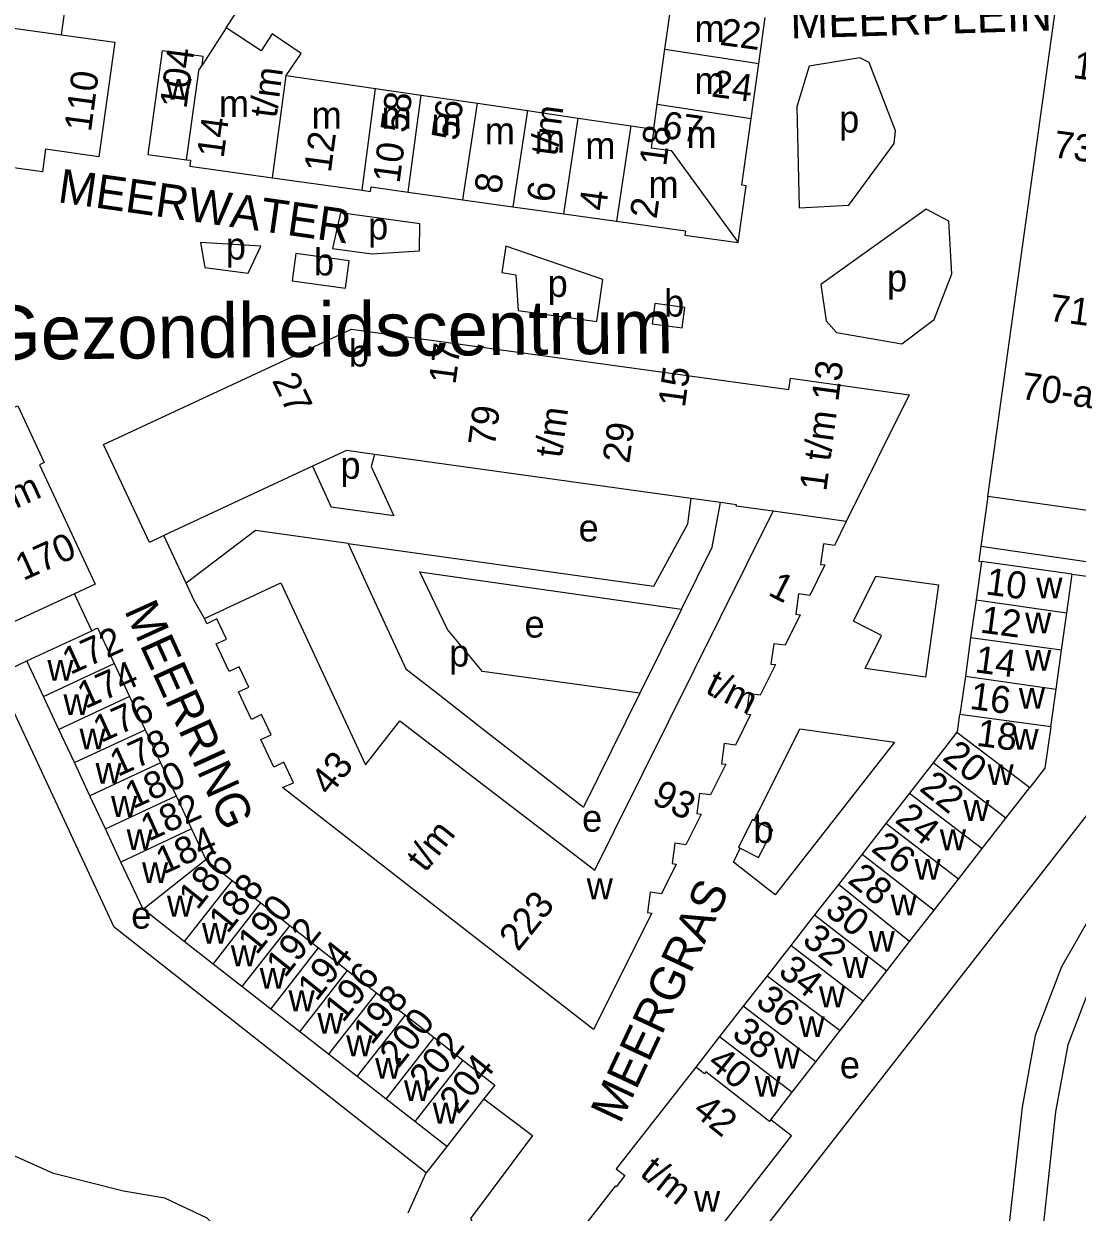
# Model space of a CAD drawing. Extents: x 155696 to 157795, y 382328 to 384028.
# Drawn here: x 156412.1 to 156567.7, y 383530.8 to 383706.4 of the extents above; entities that cross this region are included whole.
import ezdxf

# ---------------------------------------------------------------- set-up
doc = ezdxf.new("R2010")
doc.units = 0
for name, color, linetype in [('BLT_Basislijn', 7, 'Continuous'), ('BLT_Bebouwing', 7, 'Continuous'), ('BLT_Bebouwing_beschrifting', 7, 'Continuous'), ('BLT_Centroide', 7, 'Continuous'), ('BLT_Huisnummer', 7, 'Continuous'), ('BLT_Huisnummer_ tussenligend', 7, 'Continuous'), ('BLT_Huisnummer_reeks', 7, 'Continuous'), ('BLT_Onderverdeling_panden', 7, 'Continuous'), ('BLT_Straatnaam', 7, 'Continuous')]:
    doc.layers.add(name, color=color, linetype=linetype)

msp = doc.modelspace()

# ---------------------------------------------------------------- linework, layer by layer
at = {"layer": 'BLT_Basislijn'}
for p, q in [((156442.02, 383705.76), (156446.31, 383712.34)), ((156454.75, 383641), (156457.52, 383634.99)), ((156554.46, 383636.53), (156553.45, 383629.14)), ((156466.78, 383633.69), (156457.52, 383634.99)), ((156436.11, 383623.76), (156432.83, 383630.77)), ((156460.01, 383629.59), (156462.29, 383624.64)), ((156462.29, 383624.64), (156463.34, 383622.36)), ((156422.16, 383616.72), (156419.62, 383622.17)), ((156463.34, 383622.36), (156465.44, 383617.79)), ((156509.22, 383619.91), (156503.07, 383607.48)), ((156503.07, 383607.48), (156494.75, 383590.67)), ((156473.56, 383607.18), (156479.76, 383602.35)), ((156479.76, 383602.35), (156494.75, 383590.67)), ((156474.6, 383540.56), (156471.55, 383536.67)), ((156468.87, 383530.76), (156471.55, 383536.67))]:
    msp.add_line(p, q, dxfattribs=at)
for points in [[(156417.71, 383704.73), (156418.2, 383708.26), (156425.34, 383719.67)], [(156445.28, 383669.53), (156447.15, 383673.52), (156438.22, 383674.05), (156438.86, 383670.35)], [(156496.72, 383662.41), (156497.62, 383668.59), (156483.29, 383673.54), (156482.71, 383669.61), (156484.76, 383669.26), (156485.13, 383664.03)], [(156438.86, 383670.35), (156445.28, 383669.53)], [(156485.13, 383664.03), (156496.72, 383662.41)], [(156463.93, 383642.77), (156463.43, 383640.97), (156466.78, 383633.69)], [(156460.01, 383629.59), (156505.17, 383623.28), (156510.19, 383632.53), (156510.67, 383636.26)], [(156509.22, 383619.91), (156513.75, 383629.06), (156515.02, 383635.65)], [(156460.01, 383629.59), (156446.33, 383631.5), (156436.11, 383623.76)], [(156553.45, 383629.14), (156553.16, 383627.01), (156553.51, 383626.96)], [(156576.78, 383625.25), (156574.89, 383626.01), (156572.05, 383626.46), (156553.45, 383629.14)], [(156470.61, 383625.41), (156509.22, 383619.91)], [(156503.07, 383607.48), (156479.84, 383610.7), (156474.7, 383616.88), (156470.61, 383625.41)], [(156566.91, 383625.09), (156575.95, 383623.85), (156571.61, 383592.75), (156509.26, 383512.77), (156505.13, 383515.99)], [(156438.81, 383618.51), (156437.31, 383621.19), (156436.11, 383623.76)], [(156465.44, 383617.79), (156468.53, 383611.11), (156473.56, 383607.18)], [(156442.77, 383514.77), (156444.31, 383520.66), (156442.8, 383526.27), (156439.19, 383529.96), (156432.96, 383532.91), (156426.86, 383533.93), (156416.5, 383536.57), (156405.5, 383541.48), (156394.21, 383548.48), (156383.08, 383559.38), (156375.59, 383566.72), (156370.03, 383572.17), (156362.36, 383576.82), (156353.02, 383584.27), (156347.07, 383590.57), (156343.95, 383594.16), (156344.01, 383594.88), (156338.17, 383609.36), (156336.48, 383611.21)], [(156471.55, 383536.67), (156425.5, 383572.94), (156408.1, 383610.17), (156412.6, 383612.26)], [(156595.46, 383604.05), (156595.3, 383602.17), (156594.58, 383600.53), (156579.88, 383587.76), (156571.88, 383578.49), (156565.33, 383567.08), (156561.47, 383556.93), (156559.51, 383546.35), (156557.53, 383528.27)], [(156612.18, 383605.66), (156597.57, 383596.5), (156583.44, 383584.22), (156575.98, 383575.58), (156569.86, 383564.93), (156566.3, 383555.57), (156564.46, 383545.64), (156562.57, 383528.33)], [(156519.98, 383588.7), (156526.7, 383602.22), (156540.67, 383600.27), (156523.08, 383577.7), (156516.91, 383582.53), (156517.92, 383584.59)], [(156480.08, 383547.56), (156487.22, 383542.17), (156478.08, 383529.92), (156478.68, 383528.86)]]:
    msp.add_lwpolyline(points, dxfattribs=at)
for points in [[(156528.09, 383700.12), (156526.28, 383694.08), (156526.63, 383679.18), (156533.93, 383679.58), (156540.63, 383688.67), (156540.85, 383690.55), (156536.97, 383700.66), (156535.55, 383701.33)], [(156458.91, 383678.46), (156457.72, 383673.19), (156463.53, 383672.37), (156470.58, 383672.84), (156470.62, 383676.81)], [(156545.36, 383678.98), (156529.81, 383667.87), (156530.59, 383662.5), (156532.1, 383660.76), (156541.78, 383659.08), (156546.55, 383662.7), (156549.16, 383669.43), (156548.72, 383677.21)], [(156537.93, 383624.77), (156547.16, 383623.5), (156545.26, 383609.87), (156536.35, 383611.12), (156538.78, 383616), (156534.62, 383618.12)]]:
    msp.add_lwpolyline(points, close=True, dxfattribs=at)
at = {"layer": 'BLT_Bebouwing'}
for p, q in [((156506.8, 383702.61), (156507.74, 383709.39)), ((156442.02, 383705.76), (156438.46, 383700.24)), ((156520.64, 383700.52), (156521.59, 383707.29)), ((156505.67, 383694.49), (156506.8, 383702.61)), ((156519.51, 383692.39), (156520.64, 383700.52)), ((156450.89, 383698.74), (156464.08, 383696.81)), ((156464.08, 383696.81), (156470.79, 383695.83)), ((156470.79, 383695.83), (156479.1, 383694.62)), ((156479.1, 383694.62), (156486.48, 383693.54)), ((156486.48, 383693.54), (156494, 383692.44)), ((156505.16, 383690.81), (156505.67, 383694.49)), ((156494, 383692.44), (156501.77, 383691.31)), ((156518.14, 383682.53), (156519.51, 383692.39)), ((156501.77, 383691.31), (156505.16, 383690.81)), ((156542.86, 383651.58), (156533.56, 383632.86)), ((156510.67, 383636.26), (156463.93, 383642.77)), ((156454.75, 383641), (156432.83, 383630.77)), ((156515.02, 383635.65), (156510.67, 383636.26)), ((156581.12, 383632.79), (156554.46, 383636.53)), ((156503.42, 383595.42), (156522.78, 383634.36)), ((156432.83, 383630.77), (156430.69, 383629.77)), ((156553.51, 383626.96), (156552.72, 383621.3)), ((156566.91, 383625.09), (156553.51, 383626.96)), ((156566.11, 383619.36), (156566.91, 383625.09)), ((156422.67, 383623.59), (156419.62, 383622.17)), ((156419.62, 383622.17), (156409.74, 383617.57)), ((156552.72, 383621.3), (156551.93, 383615.66)), ((156565.34, 383613.86), (156566.11, 383619.36)), ((156412.6, 383612.26), (156422.16, 383616.72)), ((156551.93, 383615.66), (156551.15, 383610.01)), ((156564.53, 383608.1), (156565.34, 383613.86)), ((156415.05, 383607.01), (156412.6, 383612.26)), ((156425.48, 383611.87), (156427.76, 383606.99)), ((156551.15, 383610.01), (156550.35, 383604.36)), ((156563.75, 383602.53), (156564.53, 383608.1)), ((156417.33, 383602.13), (156415.05, 383607.01)), ((156427.76, 383606.99), (156430.06, 383602.08)), ((156419.61, 383597.25), (156417.33, 383602.13)), ((156430.06, 383602.08), (156432.34, 383597.2)), ((156549.91, 383601.73), (156546.4, 383597.22)), ((156421.91, 383592.32), (156419.61, 383597.25)), ((156432.34, 383597.2), (156434.62, 383592.31)), ((156546.4, 383597.22), (156542.9, 383592.73)), ((156499.3, 383587.13), (156503.42, 383595.42)), ((156557.13, 383589.02), (156560.67, 383593.55)), ((156424.19, 383587.46), (156421.91, 383592.32)), ((156434.62, 383592.31), (156436.89, 383587.45)), ((156542.9, 383592.73), (156539.4, 383588.24)), ((156539.4, 383588.24), (156535.9, 383583.74)), ((156553.64, 383584.54), (156557.13, 383589.02)), ((156426.48, 383582.56), (156424.19, 383587.46)), ((156436.89, 383587.45), (156439, 383582.93)), ((156535.9, 383583.74), (156532.4, 383579.26)), ((156550.12, 383580.03), (156553.64, 383584.54)), ((156429.74, 383575.57), (156426.48, 383582.56)), ((156442.88, 383579.85), (156447.15, 383576.53)), ((156546.53, 383575.43), (156550.12, 383580.03)), ((156532.4, 383579.26), (156528.89, 383574.75)), ((156447.15, 383576.53), (156451.42, 383573.2)), ((156435.8, 383570.8), (156429.74, 383575.57)), ((156528.89, 383574.75), (156525.38, 383570.25)), ((156542.92, 383570.8), (156546.53, 383575.43)), ((156451.42, 383573.2), (156455.67, 383569.89)), ((156440.08, 383567.46), (156435.8, 383570.8)), ((156539.57, 383566.5), (156542.92, 383570.8)), ((156455.67, 383569.89), (156459.94, 383566.56)), ((156525.38, 383570.25), (156521.87, 383565.76)), ((156444.32, 383564.16), (156440.08, 383567.46)), ((156459.94, 383566.56), (156464.21, 383563.23)), ((156521.87, 383565.76), (156518.36, 383561.26)), ((156536.07, 383562.01), (156539.57, 383566.5)), ((156448.6, 383560.82), (156444.32, 383564.16)), ((156464.21, 383563.23), (156468.47, 383559.92)), ((156532.67, 383557.65), (156536.07, 383562.01)), ((156452.87, 383557.5), (156448.6, 383560.82)), ((156518.36, 383561.26), (156514.86, 383556.77)), ((156468.47, 383559.92), (156472.7, 383556.62)), ((156457.14, 383554.17), (156452.87, 383557.5)), ((156472.7, 383556.62), (156476.97, 383553.3)), ((156514.86, 383556.77), (156511.35, 383552.28)), ((156529.09, 383553.06), (156532.67, 383557.65)), ((156461.37, 383550.87), (156457.14, 383554.17)), ((156525.59, 383548.57), (156529.09, 383553.06)), ((156511.35, 383552.28), (156499.61, 383537.23)), ((156465.63, 383547.55), (156461.37, 383550.87)), ((156522.42, 383544.5), (156525.59, 383548.57)), ((156469.89, 383544.23), (156465.63, 383547.55)), ((156480.08, 383547.56), (156474.6, 383540.56)), ((156474.6, 383540.56), (156469.89, 383544.23)), ((156499.61, 383537.23), (156500.89, 383536.24)), ((156500.89, 383536.24), (156499.6, 383534.59)), ((156499.47, 383534.7), (156492.53, 383525.82)), ((156499.6, 383534.59), (156499.47, 383534.7))]:
    msp.add_line(p, q, dxfattribs=at)
for points in [[(156554.46, 383636.53), (156567.52, 383730.54)], [(156384.49, 383688.59), (156385.01, 383692.09), (156371.87, 383693.93), (156372.99, 383701.91), (156371.48, 383702.12), (156372.74, 383711.04), (156417.71, 383704.73)], [(156450.89, 383698.74), (156453.11, 383701.96), (156448.8, 383704.86), (156447.16, 383702.37), (156442.02, 383705.76)], [(156417.71, 383704.73), (156425.58, 383703.63), (156423.21, 383686.73), (156415.33, 383687.84), (156414.88, 383684.5), (156409.6, 383685.24)], [(156438.46, 383700.24), (156438.64, 383701.53), (156432.59, 383702.36), (156430.47, 383687.08), (156436.17, 383686.28)], [(156436.17, 383686.28), (156436.76, 383686.2)], [(156436.76, 383686.2), (156436.63, 383685.33), (156448.87, 383683.62)], [(156448.87, 383683.62), (156462.08, 383681.78)], [(156462.08, 383681.78), (156463.32, 383681.6), (156463.41, 383682.26), (156468.87, 383681.5)], [(156468.87, 383681.5), (156476.95, 383680.38)], [(156517.61, 383674.05), (156518.79, 383682.44), (156518.14, 383682.53)], [(156476.95, 383680.38), (156484.33, 383679.35)], [(156484.33, 383679.35), (156491.86, 383678.3)], [(156491.86, 383678.3), (156499.64, 383677.22)], [(156499.64, 383677.22), (156509.83, 383675.8), (156509.75, 383675.15), (156517.61, 383674.05)], [(156459.62, 383667.33), (156460.16, 383671.35), (156452.29, 383672.43), (156451.74, 383668.42)], [(156451.74, 383668.42), (156459.62, 383667.33)], [(156509.33, 383661.44), (156509.75, 383664.45), (156505.32, 383665.07), (156504.89, 383662.07)], [(156504.89, 383662.07), (156509.33, 383661.44)], [(156423.92, 383644.24), (156460.51, 383661.28), (156525.1, 383652.35), (156525.34, 383654.04), (156542.86, 383651.58)], [(156406.61, 383652.83), (156408.6, 383653.76), (156410.54, 383649.62), (156411.25, 383649.95), (156415.16, 383641.58), (156414.44, 383641.24), (156422.67, 383623.59)], [(156430.69, 383629.77), (156423.92, 383644.24)], [(156463.93, 383642.77), (156459.79, 383643.35), (156454.75, 383641)], [(156522.78, 383634.36), (156517.31, 383635.11), (156517.34, 383635.33), (156515.02, 383635.65)], [(156533.56, 383632.86), (156531.83, 383629.29), (156530.18, 383629.53), (156529.76, 383626.51), (156530.41, 383626.44), (156528.17, 383621.93), (156526.52, 383622.16), (156526.12, 383619.17), (156526.76, 383619.09), (156524.52, 383614.57), (156522.87, 383614.78), (156522.45, 383611.8), (156523.11, 383611.73), (156520.86, 383607.2), (156519.22, 383607.42), (156518.8, 383604.43), (156519.45, 383604.36), (156517.2, 383599.84), (156515.56, 383600.07), (156515.15, 383597.08), (156515.79, 383597), (156513.54, 383592.47), (156511.9, 383592.67), (156511.5, 383589.74), (156512.14, 383589.65), (156509.89, 383585.11), (156508.25, 383585.33), (156507.84, 383582.35), (156508.46, 383582.24), (156506.28, 383577.85), (156504.63, 383578.09), (156504.23, 383575.12), (156504.88, 383575.02), (156496.26, 383557.84), (156465.55, 383581.71), (156450.34, 383593.54), (156451.94, 383594.27), (156450.51, 383597.29), (156449.03, 383596.59), (156447.14, 383600.64), (156448.66, 383601.35), (156447.25, 383604.34), (156445.74, 383603.63), (156443.85, 383607.69), (156445.36, 383608.38), (156443.94, 383611.39), (156442.45, 383610.69), (156440.56, 383614.76), (156442.06, 383615.46), (156440.64, 383618.47), (156439.16, 383617.76), (156438.81, 383618.51)], [(156438.81, 383618.51), (156450.09, 383623.8), (156462.6, 383596.92), (156467.67, 383603.43), (156496.42, 383581.36), (156499.3, 383587.13)], [(156422.16, 383616.72), (156423.03, 383617.13), (156425.48, 383611.87)], [(156549.91, 383601.73), (156550, 383601.85), (156550.35, 383604.36)], [(156563.75, 383602.53), (156562.9, 383596.42), (156560.67, 383593.55)], [(156519.98, 383588.7), (156519.71, 383588.84), (156517.64, 383584.74), (156517.92, 383584.59)], [(156517.92, 383584.59), (156520.63, 383583.23), (156522.7, 383587.33), (156519.98, 383588.7)], [(156439, 383582.93), (156439.05, 383582.84), (156442.88, 383579.85)], [(156476.97, 383553.3), (156481.69, 383549.61), (156480.08, 383547.56)], [(156505.13, 383515.99), (156525.49, 383542.11), (156522.42, 383544.5)]]:
    msp.add_lwpolyline(points, dxfattribs=at)
at = {"layer": 'BLT_Onderverdeling_panden'}
for p, q in [((156506.8, 383702.61), (156520.64, 383700.52)), ((156448.87, 383683.62), (156450.89, 383698.74)), ((156462.08, 383681.78), (156464.08, 383696.81)), ((156468.87, 383681.5), (156470.79, 383695.83)), ((156476.95, 383680.38), (156479.1, 383694.62)), ((156486.48, 383693.54), (156484.33, 383679.35)), ((156505.67, 383694.49), (156519.51, 383692.39)), ((156491.86, 383678.3), (156494, 383692.44)), ((156501.77, 383691.31), (156499.64, 383677.22)), ((156533.56, 383632.86), (156522.78, 383634.36)), ((156552.72, 383621.3), (156566.11, 383619.36)), ((156565.34, 383613.86), (156551.93, 383615.66)), ((156415.05, 383607.01), (156425.48, 383611.87)), ((156551.15, 383610.01), (156564.53, 383608.1)), ((156427.76, 383606.99), (156417.33, 383602.13)), ((156563.75, 383602.53), (156550.35, 383604.36)), ((156419.61, 383597.25), (156430.06, 383602.08)), ((156549.91, 383601.73), (156560.67, 383593.55)), ((156432.34, 383597.2), (156421.91, 383592.32)), ((156557.13, 383589.02), (156546.4, 383597.22)), ((156424.19, 383587.46), (156434.62, 383592.31)), ((156542.9, 383592.73), (156553.64, 383584.54)), ((156550.12, 383580.03), (156539.4, 383588.24)), ((156436.89, 383587.45), (156426.48, 383582.56)), ((156429.74, 383575.57), (156439, 383582.93)), ((156535.9, 383583.74), (156546.53, 383575.43)), ((156442.88, 383579.85), (156435.8, 383570.8)), ((156542.92, 383570.8), (156532.4, 383579.26)), ((156440.08, 383567.46), (156447.15, 383576.53)), ((156528.89, 383574.75), (156539.57, 383566.5)), ((156451.42, 383573.2), (156444.32, 383564.16)), ((156448.6, 383560.82), (156455.67, 383569.89)), ((156536.07, 383562.01), (156525.38, 383570.25)), ((156452.87, 383557.5), (156459.94, 383566.56)), ((156521.87, 383565.76), (156532.67, 383557.65)), ((156464.21, 383563.23), (156457.14, 383554.17)), ((156529.09, 383553.06), (156518.36, 383561.26)), ((156461.37, 383550.87), (156468.47, 383559.92)), ((156465.63, 383547.55), (156472.7, 383556.62)), ((156514.86, 383556.77), (156525.59, 383548.57)), ((156476.97, 383553.3), (156469.89, 383544.23))]:
    msp.add_line(p, q, dxfattribs=at)
for points in [[(156436.17, 383686.28), (156438.01, 383699.72), (156438.11, 383699.7), (156438.46, 383700.24)], [(156505.16, 383690.81), (156504.77, 383688.02), (156507.7, 383687.63), (156517.61, 383674.05)], [(156522.42, 383544.5), (156522.21, 383544.23), (156512.84, 383551.55), (156512.64, 383551.29), (156511.35, 383552.28)]]:
    msp.add_lwpolyline(points, dxfattribs=at)

# ---------------------------------------------------------------- texts
at = {"layer": 'BLT_Bebouwing_beschrifting'}
msp.add_text('Gezondheidscentrum', height=8, rotation=0.5505, dxfattribs=at).set_placement((156406.36, 383656.71))
at = {"layer": 'BLT_Centroide'}
for s, p in [('m', (156511.15, 383703.66)), ('m', (156511.15, 383695.99)), ('w', (156433.06, 383695.13)), ('m', (156440.94, 383692.58)), ('m', (156454.62, 383690.88)), ('m', (156464.96, 383690.88)), ('m', (156472.33, 383689.88)), ('p', (156532.51, 383690.3)), ('m', (156480.19, 383688.56)), ('m', (156487.57, 383687.35)), ('m', (156509.98, 383688.03)), ('m', (156495.04, 383686.38)), ('m', (156504.36, 383680.65)), ('p', (156462.97, 383674.5)), ('p', (156441.96, 383671.54)), ('b', (156454.97, 383669.2)), ('p', (156489.47, 383666.02)), ('p', (156539.58, 383666.83)), ('b', (156506.68, 383663.12)), ('b', (156460.12, 383655.74)), ('p', (156458.88, 383639.16)), ('e', (156494.05, 383629.91)), ('w', (156561.62, 383621.48)), ('e', (156486.06, 383615.71)), ('w', (156559.97, 383616.31)), ('p', (156474.94, 383611.43)), ('w', (156559.97, 383610.81)), ('w', (156415.62, 383609.34)), ('w', (156559.04, 383605.2)), ('w', (156417.99, 383604.26)), ('w', (156420.36, 383599.19)), ('w', (156558.1, 383599.14)), ('w', (156422.73, 383594.12)), ('w', (156554.42, 383593.92)), ('w', (156425.02, 383589.23)), ('w', (156550.84, 383588.64)), ('e', (156494.56, 383587.03)), ('b', (156519.85, 383585.38)), ('w', (156427.31, 383584.33)), ('w', (156547.38, 383584.29)), ('w', (156543.64, 383579.94)), ('w', (156429.59, 383579.44)), ('w', (156495.24, 383577.06)), ('w', (156540.12, 383574.66)), ('e', (156427.99, 383572.72)), ('w', (156433.28, 383574.51)), ('w', (156438.44, 383570.48)), ('w', (156536.87, 383569.32)), ('w', (156442.7, 383567.16)), ('w', (156533, 383565.45)), ('w', (156446.96, 383563.84)), ('w', (156451.22, 383560.52)), ('w', (156529.54, 383561.11)), ('w', (156455.48, 383557.2)), ('w', (156526.53, 383556.71)), ('w', (156459.74, 383553.88)), ('w', (156522.88, 383552.06)), ('w', (156464, 383550.56)), ('e', (156532.62, 383550.62)), ('w', (156468.26, 383547.24)), ('w', (156520.02, 383547.88)), ('w', (156472.51, 383543.92)), ('w', (156511.08, 383530.91))]:
    msp.add_text(s, height=4, dxfattribs=at).set_placement(p)
at = {"layer": 'BLT_Huisnummer'}
for s, rotation, p in [('10', 352.3925, (156554.01, 383622.1)), ('172', 24.2925, (156418.99, 383610.17)), ('14', 352.3925, (156552.43, 383610.6)), ('176', 24.2925, (156423.54, 383600.12)), ('18', 352.3925, (156552.66, 383599.75)), ('180', 24.2925, (156428.25, 383590.34)), ('22', 321.2925, (156544.2, 383593.23)), ('184', 24.2925, (156432.8, 383580.69)), ('26', 321.2925, (156537.07, 383584.29)), ('188', 51.2925, (156442.21, 383571.83)), ('30', 321.2925, (156530.22, 383575.03)), ('192', 51.2925, (156450.68, 383565.32)), ('196', 51.2925, (156459.27, 383558.7)), ('34', 321.2925, (156523.33, 383566.03)), ('200', 51.2925, (156467.43, 383551.96)), ('38', 321.2925, (156516.48, 383556.88)), ('204', 51.2925, (156476.28, 383545.15))]:
    msp.add_text(s, height=4, rotation=rotation, dxfattribs=at).set_placement(p)
at = {"layer": 'BLT_Huisnummer_ tussenligend'}
for s, rotation, p in [('12', 352.3925, (156553.21, 383616.47)), ('174', 24.2925, (156421.22, 383605.12)), ('16', 352.3925, (156551.66, 383605.19)), ('178', 24.2925, (156426.01, 383595.1)), ('20', 321.2925, (156547.6, 383597.75)), ('182', 24.2925, (156430.56, 383585.56)), ('24', 321.2925, (156540.59, 383588.55)), ('186', 51.2925, (156437.76, 383575.34)), ('28', 321.2925, (156533.6, 383579.62)), ('190', 51.2925, (156446.51, 383568.7)), ('32', 321.2925, (156526.87, 383570.67)), ('194', 51.2925, (156455.33, 383561.84)), ('198', 51.2925, (156463.51, 383555.38)), ('36', 321.2925, (156519.99, 383561.63)), ('202', 51.2925, (156471.83, 383548.51)), ('40', 321.2925, (156512.88, 383552.52))]:
    msp.add_text(s, height=4, rotation=rotation, dxfattribs=at).set_placement(p)
at = {"layer": 'BLT_Huisnummer_reeks'}
for s, rotation, p in [('22', 352.3925, (156514.79, 383703.26)), ('104', 82.3925, (156436.15, 383693.71)), ('133', 352.3925, (156566.9, 383698.37)), ('110', 82.3925, (156422.05, 383690.29)), ('t/m', 82.3925, (156449.44, 383692.34)), ('24', 352.3925, (156513.54, 383695.63)), ('58', 82.3925, (156468.72, 383690.13)), ('56', 82.3925, (156476.26, 383689)), ('t/m', 82.3925, (156490.85, 383686.7)), ('14', 82.3925, (156441.63, 383686.42)), ('67', 352.3925, (156506.21, 383689.53)), ('12', 82.3925, (156457.46, 383684.28)), ('18', 82.3925, (156506.95, 383685.21)), ('73-a', 352.3925, (156563.98, 383686.66)), ('10', 82.3925, (156467.6, 383682.7)), ('8', 82.3925, (156482.59, 383681.13)), ('6', 82.3925, (156490.32, 383679.86)), ('4', 82.3925, (156498.05, 383678.61)), ('2', 82.3925, (156505.56, 383677.45)), ('71', 352.3925, (156563.36, 383662.52)), ('17', 82.3925, (156475.86, 383652.99)), ('27', 295.3925, (156448.73, 383653.7)), ('15', 82.3925, (156509.73, 383649.58)), ('1 t/m 13', 82.3925, (156530.6, 383637.2)), ('70-a', 352.3925, (156559.21, 383650.97)), ('79', 82.3925, (156481.67, 383643.81)), ('t/m', 82.3925, (156491.54, 383642.14)), ('29', 82.3925, (156501.52, 383641.33)), ('t/m', 24.2925, (156408.24, 383633.49)), ('170', 24.2925, (156412.06, 383624.05)), ('1', 333.2925, (156521.84, 383622.07)), ('t/m', 333.2925, (156512.57, 383607.61)), ('43', 51.2925, (156457.27, 383592.18)), ('93', 333.2925, (156504.65, 383591.32)), ('t/m', 51.2925, (156471.39, 383580.89)), ('223', 51.2925, (156485.1, 383569.22)), ('42', 321.2925, (156510.71, 383545.48)), ('t/m', 321.2925, (156502.92, 383536.34))]:
    msp.add_text(s, height=4, rotation=rotation, dxfattribs=at).set_placement(p)
at = {"layer": 'BLT_Straatnaam'}
for s, rotation, p in [('MEERPLEIN', 1.7798, (156525.37, 383704.18)), ('MEERWATER', 351.8693, (156417.02, 383680.03)), ('MEERRING', 294.3614, (156426.91, 383619.72)), ('MEERGRAS', 64.9416, (156500.17, 383543.74))]:
    msp.add_text(s, height=5, rotation=rotation, dxfattribs=at).set_placement(p)

doc.saveas('drawing.dxf')
